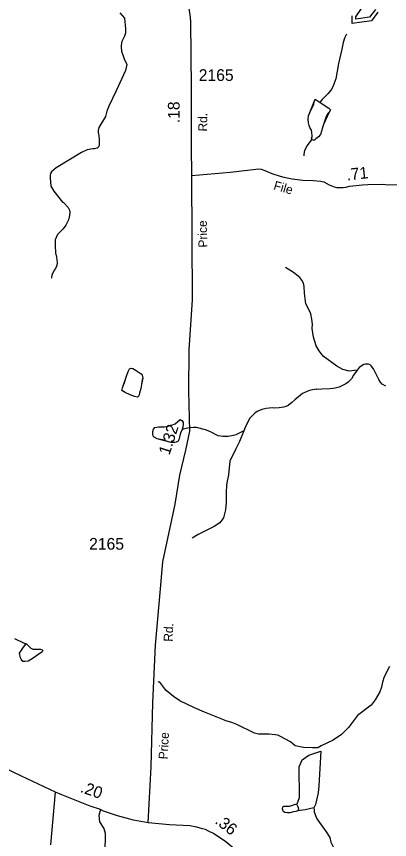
# Model space of a CAD drawing. Extents: x 1473865 to 1648260, y 639067 to 773536.
# Drawn here: x 1602897 to 1606874, y 686186 to 694968 of the extents above; entities that cross this region are included whole.
import ezdxf

# ---------------------------------------------------------------- set-up
doc = ezdxf.new("R2010")
doc.units = 0
for name, color, linetype in [('Exist Hydrographic Buffer Line', 7, 'Continuous'), ('Exist Hydrographic Creek Double Shore', 7, 'Continuous'), ('Exist Hydrographic Misc Water Feature', 7, 'Continuous'), ('Exist Road Non-System Type 51', 7, 'Continuous'), ('Exist Road Secondary Mileage Hundredths English Label', 7, 'Continuous'), ('Exist Road Secondary Type 51 Attributed', 7, 'Continuous'), ('Exist Road Secondary Type 51 Label', 7, 'Continuous'), ('Exist Road Secondary Type 51 Number Label', 7, 'Continuous')]:
    doc.layers.add(name, color=color, linetype=linetype)

msp = doc.modelspace()

# ---------------------------------------------------------------- linework, layer by layer
at = {"layer": 'Exist Hydrographic Buffer Line'}
msp.add_lwpolyline([(1606723, 695041.7), (1606661.1, 694960.1), (1606514.8, 694940), (1606515, 694963.5), (1606789.3, 695368.1)], dxfattribs=at)
at = {"layer": 'Exist Hydrographic Creek Double Shore'}
msp.add_lwpolyline([(1606751.1, 695013.2), (1606683.1, 694922.7), (1606474.1, 694894), (1606475.1, 694976.1)], dxfattribs=at)
at = {"layer": 'Exist Hydrographic Misc Water Feature'}
msp.add_line((1606065.6, 686523.2), (1606069.8, 686504.6), dxfattribs=at)
for points in [[(1603999.9, 695008.2), (1604049.4, 694948), (1604059.5, 694835.9), (1604058.7, 694787.9), (1604048.1, 694756.1), (1604021, 694700.7), (1604012.3, 694660.8), (1604012, 694644.8), (1604015.2, 694596.8), (1604045.8, 694516.3), (1604072.7, 694455.9), (1604059.6, 694392.2), (1603959.6, 694174.1), (1603880.8, 694011.7), (1603859.8, 693956.1), (1603845.2, 693899.2), (1603776.6, 693781.8), (1603768, 693750), (1603767.6, 693726), (1603771.5, 693718), (1603778.5, 693661.8), (1603777.2, 693589.9), (1603766.8, 693568.1), (1603758.7, 693562.3), (1603728.5, 693554.8), (1603712.7, 693557.1), (1603652.4, 693544.3), (1603591.9, 693517.4), (1603320.8, 693352.6), (1603272.1, 693311.4), (1603261.7, 693293.7), (1603255.4, 693271.8), (1603255, 693247.8), (1603265.3, 693155.7), (1603295, 693103.9), (1603386.3, 692985.6), (1603394.3, 692985.4), (1603402.2, 692979.3), (1603447.3, 692928.5), (1603460.8, 692900.3), (1603464.5, 692884.2), (1603463.8, 692844.2), (1603451, 692796.5), (1603422, 692741.1), (1603395.2, 692701.6), (1603336.2, 692642.7), (1603311.2, 692583.3), (1603309.5, 692525.7), (1603312.7, 692447.3), (1603323.9, 692399.1), (1603330.8, 692343), (1603326.3, 692311.1), (1603313.7, 692279.4), (1603301.4, 692263.6), (1603274.5, 692210.2), (1603269.8, 692176.3)], [(1606413.9, 694780.7), (1606394.4, 694736.7), (1606381.5, 694688.9), (1606364.3, 694617.3), (1606330.1, 694464.7), (1606302.7, 694302.6), (1606281.6, 694247), (1606269, 694215.3), (1606250.5, 694183.7), (1606219.8, 694146.3), (1606154.7, 694083.5), (1606136.2, 694057.9), (1606134.1, 694050.1)], [(1606044.8, 693657.7), (1606041.9, 693663.1), (1606050.5, 693692), (1606047.2, 693735), (1606041.5, 693755.1), (1606026, 693783.4), (1606016.4, 693805.5), (1606009.8, 693832.6), (1606007.5, 693870.7), (1606010.1, 693906.6), (1606027.8, 693950.3), (1606050.7, 693996.9), (1606066.1, 694028.6), (1606071.7, 694056.5), (1606077, 694076.4), (1606080.2, 694086.3), (1606134.1, 694050.1)], [(1606044.8, 693657.7), (1606050.5, 693692), (1606047.2, 693735), (1606041.5, 693755.1), (1606026, 693783.4), (1606016.4, 693805.5), (1606009.8, 693832.6), (1606007.5, 693870.7), (1606010.1, 693906.6), (1606080.2, 694086.3), (1606134.1, 694050.1)], [(1606134.1, 694050.1), (1606225.6, 693988.8), (1606243.3, 693972.5), (1606228.9, 693947.7), (1606214.6, 693929), (1606194.9, 693891.4), (1606183.4, 693858.6), (1606170.6, 693813.8), (1606154.9, 693771.1), (1606148.4, 693743.2), (1606136.9, 693709.4), (1606116.4, 693684.8), (1606090, 693661.3), (1606075.8, 693649.5), (1606061.7, 693648.8), (1606048.8, 693650), (1606044.8, 693657.7)], [(1606134.1, 694050.1), (1606225.6, 693988.8), (1606243.3, 693972.5), (1606228.9, 693947.7), (1606170.6, 693813.8), (1606148.4, 693743.2), (1606136.9, 693709.4), (1606116.4, 693684.8), (1606090, 693661.3), (1606075.8, 693649.5), (1606061.7, 693648.8), (1606048.8, 693650), (1606044.8, 693657.7)], [(1606044.8, 693657.7), (1605997.9, 693592.8), (1605968.8, 693537.3), (1605960.2, 693499.5), (1605959.9, 693481.5)], [(1606528.2, 691193.6), (1606443, 691182.1), (1606375.4, 691199.4), (1606312, 691236.5), (1606168.2, 691344.8), (1606122.8, 691399.9), (1606091.8, 691452.4), (1606065.4, 691544.9), (1606051.1, 691637.1), (1606051.9, 691685), (1606044.8, 691737.1), (1606033.8, 691793.3), (1606022.5, 691827.5), (1605983.7, 691902.1), (1605966.2, 692014.4), (1605965, 692086.4), (1605955.6, 692122.5), (1605940.2, 692154.8), (1605916.7, 692181.2), (1605851.7, 692236.4), (1605766.6, 692289.9)], [(1606833.1, 691024.3), (1606794.7, 691043.7), (1606779.1, 691066), (1606761.6, 691094.3), (1606746.1, 691122.5), (1606701.6, 691209.3), (1606678.1, 691241.7), (1606666.3, 691251.9), (1606648.5, 691258.3), (1606616.5, 691258.8), (1606600.3, 691253.1), (1606551.8, 691222.1), (1606528.2, 691193.6)], [(1604026.7, 691003.8), (1604051, 691071.5), (1604071.6, 691130.5), (1604089.7, 691178.6), (1604103.3, 691208.1), (1604118.7, 691214.3), (1604138.1, 691210.4), (1604174, 691190.9), (1604207, 691170.1), (1604226.3, 691156), (1604238.4, 691139.8), (1604243, 691113), (1604238.2, 691087.7), (1604231.6, 691039.4), (1604222.2, 690997.5), (1604209.8, 690949.2), (1604202.1, 690919.7), (1604188.8, 690906.9), (1604154.8, 690913.3), (1604111, 690931.5), (1604054.8, 690954.9), (1604020.4, 690975.7), (1604026.7, 691003.8)], [(1604026.7, 691003.8), (1604071.6, 691130.5), (1604089.7, 691178.6), (1604103.3, 691208.1), (1604118.7, 691214.3), (1604138.1, 691210.4), (1604174, 691190.9), (1604207, 691170.1), (1604226.3, 691156), (1604238.4, 691139.8), (1604243, 691113), (1604231.6, 691039.4), (1604222.2, 690997.5), (1604209.8, 690949.2), (1604202.1, 690919.7), (1604188.8, 690906.9), (1604154.8, 690913.3), (1604111, 690931.5), (1604054.8, 690954.9), (1604020.4, 690975.7), (1604026.7, 691003.8)], [(1606528.2, 691193.6), (1606490.3, 691141.3), (1606469.6, 691101.6), (1606433, 691064.4), (1606408.6, 691046.8), (1606336, 691012.2), (1606295.8, 691001), (1606271.7, 690997.4), (1606239.6, 690994), (1606151.5, 690989.6), (1606099.5, 690988.6), (1606091.6, 690990.8), (1606035.4, 690981.8), (1606011.2, 690974.3), (1605946.6, 690943.4), (1605865.4, 690877), (1605832.9, 690847.6), (1605792.4, 690818.4), (1605768.2, 690806.9), (1605744, 690799.3), (1605695.9, 690792.2), (1605647.8, 690789.1), (1605623.8, 690791.6), (1605559.8, 690786.7), (1605511.6, 690775.7), (1605463.2, 690754.5), (1605438.8, 690735), (1605398.1, 690695.8), (1605385.8, 690680.1), (1605342.4, 690600.9), (1605319.6, 690545.5)], [(1604663.7, 690561.5), (1604659.3, 690549.6), (1604646.8, 690523.9), (1604629.5, 690452.2), (1604619.2, 690436.4), (1604601, 690424.8), (1604584.9, 690421.1), (1604545, 690421.8), (1604513.1, 690430.4), (1604473.4, 690447.1), (1604397.6, 690460.5), (1604365.9, 690479.1), (1604356.1, 690491.3), (1604350.5, 690509.4), (1604351, 690541.3), (1604359.5, 690565.1), (1604373.7, 690580.9), (1604411.9, 690588.1), (1604476, 690591), (1604516, 690598.2), (1604538.2, 690605.8), (1604548.2, 690605.6), (1604588.5, 690620.9), (1604641.3, 690667.4), (1604661.1, 690655.5), (1604672.9, 690639.3), (1604674.6, 690619.3), (1604671.9, 690587.3), (1604663.7, 690561.5)], [(1604663.7, 690561.5), (1604646.8, 690523.9), (1604629.5, 690452.2), (1604619.2, 690436.4), (1604601, 690424.8), (1604584.9, 690421.1), (1604545, 690421.8), (1604397.6, 690460.5), (1604365.9, 690479.1), (1604356.1, 690491.3), (1604350.5, 690509.4), (1604351, 690541.3), (1604359.5, 690565.1), (1604373.7, 690580.9), (1604411.9, 690588.1), (1604476, 690591), (1604516, 690598.2), (1604548.2, 690605.6), (1604588.5, 690620.9), (1604641.3, 690667.4), (1604661.1, 690655.5), (1604672.9, 690639.3), (1604674.6, 690619.3), (1604671.9, 690587.3), (1604663.7, 690561.5)], [(1605319.6, 690545.5), (1605234.7, 690504.9), (1605210.5, 690497.4), (1605154.3, 690486.4), (1605098.2, 690485.5), (1605046.3, 690492.4), (1604959.2, 690538.1), (1604911.5, 690558.9), (1604815.8, 690580.7), (1604783.8, 690581.3), (1604719.8, 690574.5), (1604663.7, 690561.5)], [(1605319.6, 690545.5), (1605273.3, 690432.3), (1605235.9, 690353.1), (1605173.5, 690222.3), (1605159, 690078.6), (1605141.5, 689993), (1605137, 689967.1), (1605131.6, 689889.3), (1605131.7, 689783.4), (1605124.3, 689703.6), (1605102.8, 689620), (1605065.8, 689564.7), (1605005.1, 689525.9), (1604835.5, 689441.1), (1604770.8, 689402.3)], [(1602875.2, 688330.2), (1602970.5, 688286.4), (1603003.2, 688274.8)], [(1603003.2, 688274.8), (1603050.1, 688227.8), (1603071.6, 688217.1), (1603107.1, 688215.6), (1603128.8, 688217.1), (1603153.1, 688215.7), (1603170.8, 688209.7), (1603180, 688202.1), (1603171.4, 688190.1), (1603066, 688113.3), (1603023.5, 688088.7), (1602984.9, 688084.7), (1602964.3, 688086), (1602946.9, 688109.7), (1602940.5, 688123.9), (1602928.3, 688173.8), (1602964.8, 688228.4), (1602992.7, 688267.2), (1603003.2, 688274.8)], [(1606875, 688032.2), (1606817, 687921.3), (1606800, 687865.7), (1606787, 687810), (1606770.2, 687762.3), (1606720.6, 687675.3), (1606677.6, 687620.1), (1606533.6, 687508.9), (1606435.3, 687382.8), (1606361.9, 687308.2), (1606272.8, 687247.9), (1606143.7, 687186.3), (1606108.3, 687163)], [(1606108.3, 687163), (1606051.3, 687164.1), (1605955.3, 687167.8), (1605867.6, 687187.5), (1605819.7, 687228.5), (1605704, 687290.4), (1605683.6, 687298.8), (1605655.6, 687303.3), (1605587.8, 687308.5), (1605477.7, 687310.6), (1605433.9, 687319.4), (1605247.6, 687414.8), (1605191.9, 687435.8), (1605128.2, 687453), (1605096.4, 687465.6), (1604973.3, 687515.8), (1604901.7, 687545.1), (1604794.6, 687591.6), (1604639.9, 687665.9), (1604572.6, 687711.1), (1604493.8, 687776.5), (1604478.1, 687792.8), (1604435, 687849.6), (1604419.4, 687865.8), (1604407.5, 687870.1)], [(1605888.4, 686565.2), (1605915.1, 686634.1), (1605910.7, 686960.9), (1605941.8, 687036.5), (1606012.8, 687087.7), (1606141.7, 687127.7), (1606119.5, 686758.6), (1606112.8, 686683), (1606083.9, 686558.5), (1606065.6, 686523.2), (1605975.1, 686502.9), (1605896.7, 686493.1)], [(1605739.4, 686488.2), (1605734.9, 686513.9), (1605736, 686534.6), (1605746.2, 686542.9), (1605767.5, 686540.5), (1605808, 686540.6), (1605842, 686552.8), (1605868.9, 686562.2), (1605884.7, 686559.9), (1605894, 686546.2), (1605900.6, 686529.2), (1605902.8, 686510.2), (1605896.7, 686493.1), (1605875.2, 686484.3), (1605849.5, 686479.9), (1605810.6, 686472.1), (1605787.6, 686471.7), (1605758.9, 686473), (1605746.2, 686479.9), (1605739.4, 686488.2)], [(1606069.8, 686504.6), (1606071.2, 686480.1), (1606094, 686415.7), (1606109.5, 686391.5), (1606145.3, 686341.5), (1606199.4, 686269.9), (1606238.4, 686209.2), (1606249.5, 686157.1), (1606276.4, 686100.6), (1606296, 686076.2), (1606311.7, 686062), (1606323.6, 686055.8), (1606387.4, 686038.6), (1606426.9, 686017.8), (1606474.2, 685975), (1606505.9, 685956.4), (1606561.6, 685943.4)]]:
    msp.add_lwpolyline(points, dxfattribs=at)
at = {"layer": 'Exist Road Non-System Type 51'}
for points in [[(1604761.8, 694205.3), (1604756.3, 694909.2), (1604752.7, 694957.1), (1604723.9, 695155.4)], [(1603792.8, 686504.8), (1603774.2, 686442.2), (1603783, 686374.5), (1603830.1, 686303.9), (1603841.9, 686253.8), (1603838.9, 686036), (1603897.7, 685997.8), (1603983, 685921.2), (1604024.2, 685900.6), (1604033, 685862.4), (1604059.5, 685838.8), (1604206.6, 685774.1), (1604336, 685703.4), (1604424.2, 685635.7), (1604568.3, 685526.8), (1604765.4, 685473.9)]]:
    msp.add_lwpolyline(points, dxfattribs=at)
at = {"layer": 'Exist Road Secondary Type 51 Attributed'}
for points in [[(1604768, 693269.6), (1604762.9, 693581.5), (1604763.7, 693969.3), (1604761.8, 694205.3)], [(1604768, 693269.6), (1605175.1, 693306.6), (1605481.7, 693341.2), (1605507.3, 693338.1), (1605545.3, 693325.9), (1605619, 693293.4), (1605708.8, 693262.8), (1605746.9, 693252.4), (1605836.7, 693233.8), (1605949.5, 693221.7), (1606062.7, 693216.2), (1606138.6, 693209.7), (1606172.5, 693203.4), (1606230.3, 693173), (1606284.2, 693148.5), (1606310.1, 693142.4), (1606380.2, 693144), (1606408.2, 693147.6), (1606448.3, 693157.4), (1606586.4, 693172.4), (1606642.3, 693176.1), (1606801.1, 693178.5), (1606862.9, 693171.2), (1606982.5, 693175.6)], [(1604300.4, 686364.5), (1604331.5, 686962), (1604350.8, 687644.4), (1604378.2, 688260.3), (1604432.9, 688862.5), (1604456.1, 689147.9), (1604590.4, 689762.9), (1604639.1, 690072.4), (1604703.3, 690341), (1604746.1, 690543.4), (1604733.8, 690970.3), (1604739.2, 691411.2), (1604773.9, 691944.3), (1604768, 693269.6)], [(1603312.7, 686691.5), (1602950.1, 686863.1), (1602548.4, 687053.7), (1602272, 687150.8), (1601633.4, 687396.7), (1601366.7, 687490.2)], [(1603264.8, 686130.6), (1603312.7, 686691.5)], [(1604300.4, 686364.5), (1604143.1, 686391.8), (1603975.2, 686438.1), (1603824.6, 686490.3), (1603792.8, 686504.8), (1603683.8, 686543.6), (1603379.4, 686662.2), (1603312.7, 686691.5)], [(1605947.8, 685507), (1605794.3, 685600.4), (1605723, 685655.3), (1605640.2, 685726.6), (1605534.7, 685824.5), (1605470.2, 685877.8), (1605351.6, 685979.4), (1605238.4, 686070), (1605129.6, 686161.7), (1604999.4, 686251.3), (1604943.3, 686275.3), (1604913.6, 686291.8), (1604881.8, 686301.3), (1604818.8, 686318.3), (1604746.9, 686331.5), (1604529.7, 686343.1), (1604300.4, 686364.5)]]:
    msp.add_lwpolyline(points, dxfattribs=at)

# ---------------------------------------------------------------- texts
at = {"layer": 'Exist Road Secondary Mileage Hundredths English Label'}
for s, rotation, p in [('.18', 89.87496, (1604636.1, 693828.7)), ('.71', 6.20128, (1606420.9, 693217.3)), ('1.32', 72.14749, (1604527.5, 690280.2)), ('.20', 340.76082, (1603569.1, 686694.5)), ('.36', 322.09904, (1605004.9, 686366))]:
    msp.add_text(s, height=125, rotation=rotation, dxfattribs=at).set_placement(p)
at = {"layer": 'Exist Road Secondary Type 51 Label'}
for s, rotation, p in [('Rd.', 89.87493, (1604930, 693740.6)), ('File', 343.80137, (1605630.6, 693124.2)), ('Price', 91.51556, (1604933.4, 692503.5)), ('Rd.', 87.16916, (1604560.1, 688294.8)), ('Price', 86.65631, (1604506.7, 687039.5))]:
    msp.add_text(s, height=95, rotation=rotation, dxfattribs=at).set_placement(p)
at = {"layer": 'Exist Road Secondary Type 51 Number Label'}
for p in [(1604840.4, 694279.8), (1603671.7, 689278.6)]:
    msp.add_text('2165', height=125, dxfattribs=at).set_placement(p)

doc.saveas('drawing.dxf')
